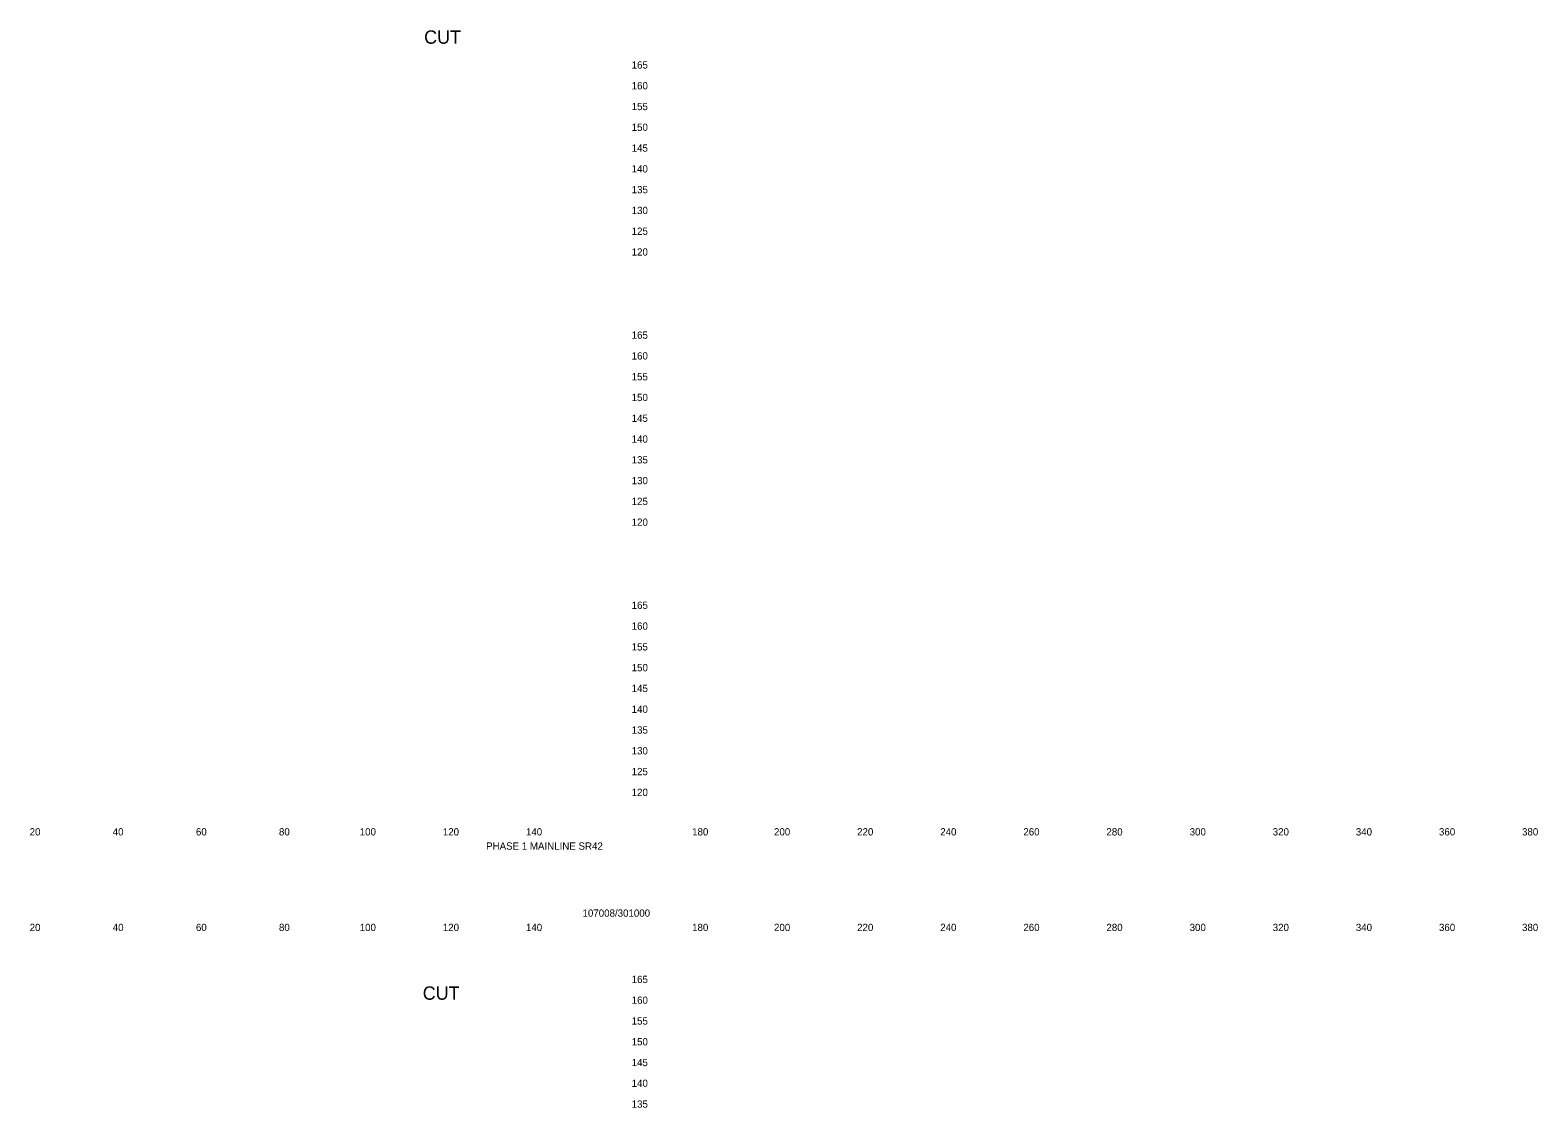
# Model space of a CAD drawing. Extents: x 21281 to 22024, y 6472 to 15198.
# Drawn here: x 21661.4 to 22024.2, y 7559.8 to 7819.1 of the extents above; entities that cross this region are included whole.
import ezdxf

# ---------------------------------------------------------------- set-up
doc = ezdxf.new("R2010")
doc.units = 0
doc.layers.add('XS_SHEET_LABELS_ELEVATION', color=7, linetype='Continuous')
doc.layers.add('XS_SHEET_LABELS_OFFSET', color=7, linetype='Continuous')

msp = doc.modelspace()

# ---------------------------------------------------------------- texts
at = {"layer": 'XS_SHEET_LABELS_ELEVATION'}
for s, p in [('  165  ', (21804.84, 7809.84)), ('  160  ', (21804.84, 7804.84)), ('  155  ', (21804.84, 7799.84)), ('  150  ', (21804.84, 7794.84)), ('  145  ', (21804.84, 7789.84)), ('  140  ', (21804.84, 7784.84)), ('  135  ', (21804.84, 7779.84)), ('  130  ', (21804.84, 7774.84)), ('  125  ', (21804.84, 7769.84)), ('  120  ', (21804.84, 7764.84)), ('  165  ', (21804.84, 7744.84)), ('  160  ', (21804.84, 7739.84)), ('  155  ', (21804.84, 7734.84)), ('  150  ', (21804.84, 7729.84)), ('  145  ', (21804.84, 7724.84)), ('  140  ', (21804.84, 7719.84)), ('  135  ', (21804.84, 7714.84)), ('  130  ', (21804.84, 7709.84)), ('  125  ', (21804.84, 7704.84)), ('  120  ', (21804.84, 7699.84)), ('  165  ', (21804.84, 7679.84)), ('  160  ', (21804.84, 7674.84)), ('  155  ', (21804.84, 7669.84)), ('  150  ', (21804.84, 7664.84)), ('  145  ', (21804.84, 7659.84)), ('  140  ', (21804.84, 7654.84)), ('  135  ', (21804.84, 7649.84)), ('  130  ', (21804.84, 7644.84)), ('  125  ', (21804.84, 7639.84)), ('  120  ', (21804.84, 7634.84)), ('  165  ', (21804.84, 7589.84)), ('  160  ', (21804.84, 7584.84)), ('  155  ', (21804.84, 7579.84)), ('  150  ', (21804.84, 7574.84)), ('  145  ', (21804.84, 7569.84)), ('  140  ', (21804.84, 7564.84)), ('  135  ', (21804.84, 7559.84))]:
    msp.add_text(s, height=1.75, dxfattribs=at).set_placement(p)
at = {"layer": 'XS_SHEET_LABELS_OFFSET'}
for s, height, p in [('CUT', 3.222, (21756.2, 7815.81)), ('  20  ', 1.75, (21659.95, 7625.34)), ('  40  ', 1.75, (21679.95, 7625.34)), ('  60  ', 1.75, (21699.97, 7625.34)), ('  80  ', 1.75, (21719.95, 7625.34)), ('  100  ', 1.75, (21739.39, 7625.34)), ('  120  ', 1.75, (21759.39, 7625.34)), ('  140  ', 1.75, (21779.39, 7625.34)), ('  180  ', 1.75, (21819.39, 7625.34)), ('  200  ', 1.75, (21839.1, 7625.34)), ('  220  ', 1.75, (21859.1, 7625.34)), ('  240  ', 1.75, (21879.1, 7625.34)), ('  260  ', 1.75, (21899.11, 7625.34)), ('  280  ', 1.75, (21919.1, 7625.34)), ('  300  ', 1.75, (21939.13, 7625.34)), ('  320  ', 1.75, (21959.13, 7625.34)), ('  340  ', 1.75, (21979.13, 7625.34)), ('  360  ', 1.75, (21999.14, 7625.34)), ('  380  ', 1.75, (22019.13, 7625.34)), ('PHASE 1 MAINLINE SR42', 1.75, (21771.11, 7621.92)), ('107008/301000', 1.75, (21794.31, 7605.79)), ('  20  ', 1.75, (21659.95, 7602.34)), ('  40  ', 1.75, (21679.95, 7602.34)), ('  60  ', 1.75, (21699.97, 7602.34)), ('  80  ', 1.75, (21719.95, 7602.34)), ('  100  ', 1.75, (21739.39, 7602.34)), ('  120  ', 1.75, (21759.39, 7602.34)), ('  140  ', 1.75, (21779.39, 7602.34)), ('  180  ', 1.75, (21819.39, 7602.34)), ('  200  ', 1.75, (21839.1, 7602.34)), ('  220  ', 1.75, (21859.1, 7602.34)), ('  240  ', 1.75, (21879.1, 7602.34)), ('  260  ', 1.75, (21899.11, 7602.34)), ('  280  ', 1.75, (21919.1, 7602.34)), ('  300  ', 1.75, (21939.13, 7602.34)), ('  320  ', 1.75, (21959.13, 7602.34)), ('  340  ', 1.75, (21979.13, 7602.34)), ('  360  ', 1.75, (21999.14, 7602.34)), ('  380  ', 1.75, (22019.13, 7602.34)), ('CUT', 3.222, (21755.86, 7585.81))]:
    msp.add_text(s, height=height, dxfattribs=at).set_placement(p)

doc.saveas('drawing.dxf')
